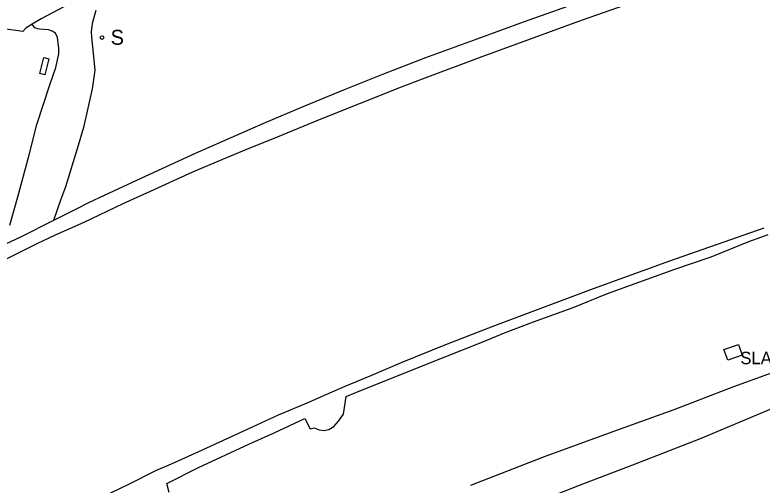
# Model space of a CAD drawing. Extents: x 368532 to 392481, y 10654822 to 10676899.
# Drawn here: x 391083.4 to 391383.5, y 10659022.5 to 10659211.3 of the extents above; entities that cross this region are included whole.
import ezdxf

# ---------------------------------------------------------------- set-up
doc = ezdxf.new("R2010")
doc.units = 0
for name, color, linetype in [('p_bridge deck', 7, 'Continuous'), ('p_dtm obscured area', 7, 'Continuous'), ('p_dtm slab', 7, 'Continuous'), ('p_railroad rr control', 7, 'Continuous'), ('p_road - paved curb', 7, 'Continuous'), ('p_road dirt road', 7, 'Continuous'), ('p_structure sign', 7, 'Continuous')]:
    doc.layers.add(name, color=color, linetype=linetype)

msp = doc.modelspace()

# ---------------------------------------------------------------- linework, layer by layer
at = {"layer": 'p_bridge deck'}
for points in [[(391178.18, 10659158.03), (391186.53, 10659161.47), (391205.69, 10659169.3), (391238.66, 10659182.5), (391247.05, 10659185.69), (391271.03, 10659194.68), (391311.32, 10659209.34), (391345.06, 10659221.34), (391383.54, 10659235.2)], [(390907.77, 10659017.45), (390926.13, 10659028.95), (390936.92, 10659035.46), (390949.8, 10659042.98), (390962.33, 10659050.29), (390972.71, 10659056.41), (390985.49, 10659063.51), (390998.59, 10659070.8), (391013.39, 10659078.85), (391028.18, 10659086.62), (391044.89, 10659095.57), (391061.53, 10659104.01), (391078.73, 10659112.75), (391092.34, 10659119.46), (391099.71, 10659122.99), (391111.25, 10659128.15), (391126.9, 10659135.58), (391137.9, 10659140.48), (391154.91, 10659148.25), (391166.89, 10659153.45), (391178.18, 10659158.03)], [(391384.2, 10659125.69), (391346.28, 10659112.42), (391315.6, 10659101.25), (391275.98, 10659086.41), (391256.33, 10659078.77), (391238.87, 10659071.65), (391226.59, 10659066.54), (391215.98, 10659062.08), (391206.42, 10659057.91), (391201.32, 10659055.66)], [(391201.32, 10659055.66), (391189.2, 10659050.51), (391178.69, 10659045.73), (391168.55, 10659041.08), (391157.14, 10659035.83), (391146.1, 10659030.92), (391139.92, 10659028.13), (391129.07, 10659022.74), (391119.04, 10659017.84)]]:
    msp.add_lwpolyline(points, dxfattribs=at)
at = {"layer": 'p_dtm obscured area'}
for points in [[(391391.68, 10659238.16), (391382.54, 10659236.26), (391377.87, 10659235.41), (391361.56, 10659232.18), (391354.36, 10659230.63), (391350.76, 10659229.85), (391348.96, 10659229.46), (391348.06, 10659229.27), (391347.16, 10659229.07), (391341.44, 10659227.28), (391334.43, 10659224.87), (391320.03, 10659220.1), (391301.17, 10659213.28), (391287.97, 10659208.58), (391278.45, 10659205.12), (391268.92, 10659201.66), (391248.34, 10659194.08), (391231.1, 10659187.38), (391215.68, 10659181.28), (391199.67, 10659174.7), (391183.25, 10659167.73)], [(391183.25, 10659167.73), (391155.74, 10659155.63), (391135.73, 10659146.49), (391119.19, 10659138.79), (391113, 10659135.84), (391107.97, 10659133.31), (391102.65, 10659130.58), (391098.89, 10659128.7), (391085.59, 10659122.07), (391079.66, 10659119.23)], [(391203.61, 10659045.42), (391205.65, 10659044.62), (391207.67, 10659044.42), (391209.46, 10659044.85), (391211.48, 10659046.05), (391213.33, 10659048.11), (391215.36, 10659050.98), (391216.46, 10659058.04), (391220.3, 10659059.73), (391238.02, 10659066.71), (391255.15, 10659073.6), (391271.37, 10659080.08), (391280.05, 10659083.58), (391291.68, 10659088), (391307.63, 10659093.78), (391321.41, 10659099.4), (391337.37, 10659105.18), (391348.46, 10659109.22), (391363.06, 10659114.18), (391378.19, 10659120.36), (391383.34, 10659122.19), (391385.91, 10659123.1)], [(391145.31, 10659019.49), (391144.37, 10659023.16), (391157.18, 10659029.54), (391177.37, 10659038.88), (391187.51, 10659043.41), (391199.82, 10659049.21), (391201.97, 10659045.04), (391203.61, 10659045.42)]]:
    msp.add_lwpolyline(points, dxfattribs=at)
at = {"layer": 'p_dtm slab'}
for p, q in [((391368.18, 10659076.89), (391374.07, 10659078.9)), ((391374.07, 10659078.9), (391375.54, 10659074.6)), ((391369.69, 10659072.6), (391368.18, 10659076.89)), ((391375.54, 10659074.6), (391369.69, 10659072.6))]:
    msp.add_line(p, q, dxfattribs=at)
at = {"layer": 'p_railroad rr control'}
msp.add_lwpolyline([(391097.1, 10659193.76), (391095.48, 10659187.26), (391093.47, 10659187.76), (391095.09, 10659194.26)], close=True, dxfattribs=at)
at = {"layer": 'p_road - paved curb'}
for p, q in [((391103.12, 10659214.53), (391094.01, 10659209.76)), ((391094.01, 10659209.76), (391090.31, 10659207.57)), ((391086.57, 10659204.64), (391078.95, 10659205.73)), ((391087.84, 10659206.05), (391086.57, 10659204.64)), ((391090.31, 10659207.57), (391087.84, 10659206.05))]:
    msp.add_line(p, q, dxfattribs=at)
at = {"layer": 'p_road dirt road'}
for p, q in [((391115.86, 10659213.16), (391114.48, 10659207.87)), ((391091.43, 10659206.12), (391090.31, 10659207.57)), ((391092.64, 10659205.8), (391091.43, 10659206.12)), ((391093.32, 10659205.61), (391092.64, 10659205.8)), ((391095.2, 10659205.54), (391093.32, 10659205.61)), ((391096.91, 10659205.39), (391095.2, 10659205.54)), ((391098.33, 10659204.8), (391096.91, 10659205.39)), ((391114.48, 10659207.87), (391113.99, 10659204.61)), ((391099.7, 10659204.07), (391098.33, 10659204.8)), ((391100.47, 10659202.31), (391099.7, 10659204.07)), ((391101.05, 10659197.88), (391100.47, 10659202.31)), ((391113.99, 10659204.61), (391114.14, 10659202.43)), ((391114.14, 10659202.43), (391115, 10659194.63)), ((391101.09, 10659195.76), (391101.05, 10659197.88)), ((391099.89, 10659190.2), (391101.09, 10659195.76)), ((391115, 10659194.63), (391115.51, 10659189.09)), ((391097.45, 10659183.23), (391099.89, 10659190.2)), ((391115.51, 10659189.09), (391114.42, 10659181.65)), ((391092.18, 10659167.29), (391097.45, 10659183.23)), ((391114.42, 10659181.65), (391112.74, 10659173.84)), ((391112.74, 10659173.84), (391111, 10659166.1)), ((391089.04, 10659154.57), (391092.18, 10659167.29)), ((391111, 10659166.1), (391108.41, 10659157.6)), ((391108.41, 10659157.6), (391103.79, 10659142.32)), ((391084.58, 10659138.3), (391089.04, 10659154.57)), ((391103.79, 10659142.32), (391101.76, 10659136.91)), ((391081.43, 10659126.88), (391084.58, 10659138.3)), ((391101.76, 10659136.91), (391098.89, 10659128.7)), ((391372.18, 10659062.14), (391398.4, 10659071.69)), ((391348.24, 10659052.81), (391372.18, 10659062.14)), ((391324.78, 10659044.37), (391348.24, 10659052.81)), ((391358.78, 10659041.23), (391388.03, 10659053.53)), ((391296.05, 10659034), (391324.78, 10659044.37)), ((391331.61, 10659030.55), (391358.78, 10659041.23)), ((391266.49, 10659022.4), (391296.05, 10659034)), ((391310.13, 10659022.48), (391331.61, 10659030.55)), ((391289.06, 10659014.13), (391310.13, 10659022.48))]:
    msp.add_line(p, q, dxfattribs=at)
at = {"layer": 'p_structure sign'}
msp.add_circle((391118.41, 10659202.24), 0.713, dxfattribs=at)

# ---------------------------------------------------------------- texts
at = {"layer": 'p_dtm slab'}
msp.add_text(' SLAB', height=5, dxfattribs=at).set_placement((391372.9, 10659071.03))
at = {"layer": 'p_structure sign'}
msp.add_text('S', height=6, dxfattribs=at).set_placement((391121.86, 10659199.35))

doc.saveas('drawing.dxf')
